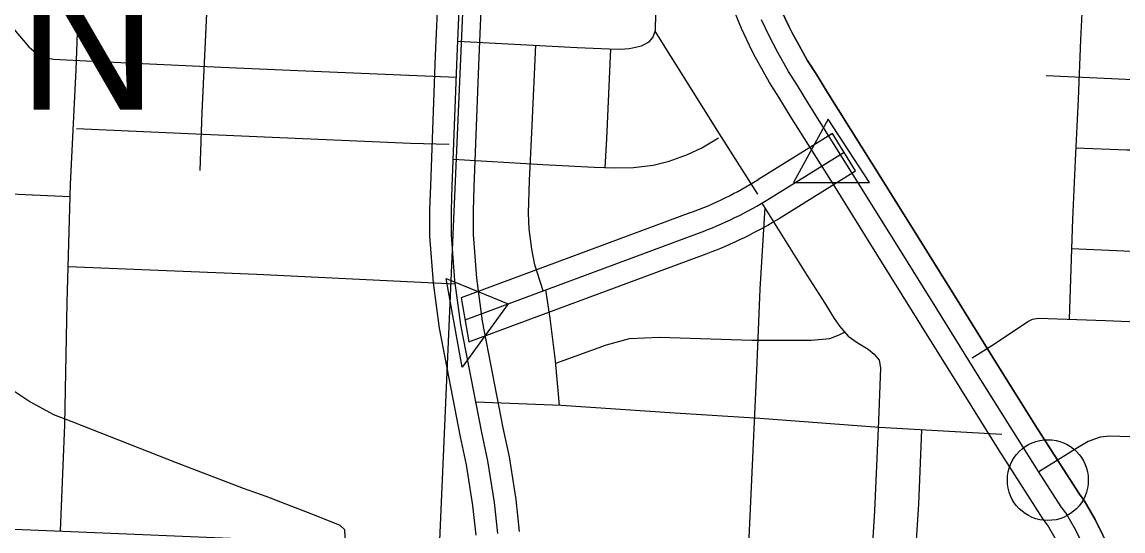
# Model space of a CAD drawing. Extents: x 1219626 to 1426462, y 456797 to 752399.
# Drawn here: x 1300305 to 1305314, y 519958 to 522275 of the extents above; entities that cross this region are included whole.
import ezdxf

# ---------------------------------------------------------------- set-up
doc = ezdxf.new("R2010")
doc.units = 0
for name, color, linetype in [('City Streets', 7, 'Continuous'), ('County Route Divided Highway Outline and Fill', 7, 'Continuous'), ('County Routes Highway Center Lines', 7, 'Continuous'), ('Masks', 7, 'Continuous'), ('Other Incorporated Names', 7, 'Continuous'), ('Section Lines', 7, 'Continuous'), ('State Route Divided Highway Outline and Fill', 7, 'Continuous'), ('State Routes Highway Center Lines', 7, 'Continuous'), ('Town Centers', 7, 'Continuous')]:
    doc.layers.add(name, color=color, linetype=linetype)

msp = doc.modelspace()

# ---------------------------------------------------------------- linework, layer by layer
at = {"layer": 'City Streets'}
for points in [[(1301114.9, 521599.2), (1301125.3, 521865.3), (1301148.7, 522379.4), (1301164.3, 522934.3), (1301181.7, 523391.1), (1301191.6, 523729.4)], [(1300480.4, 519958.2), (1300500.3, 520441.8), (1300510.7, 520997.5), (1300525.4, 521535.9), (1300551.4, 522059.5), (1300565.3, 522434.9), (1300554.9, 522637.8), (1300575.7, 523107.7), (1300565.3, 523135.4), (1300545.3, 523151.9), (1300515, 523159.7), (1300185.6, 523170.9)], [(1301777.3, 519901.7), (1301773.6, 519963.1), (1301751.9, 519983), (1301642.7, 520027.2), (1301416.4, 520114.8), (1301312.4, 520151.2), (1301008.1, 520269.1), (1300533, 520454.6), (1300449.8, 520486.7), (1300335.3, 520549.1), (1300038, 520745.9), (1299933.1, 520813.5), (1299707.7, 520960), (1299144.2, 521326.8), (1298852.9, 521514.9), (1298581.5, 521693.5), (1298262.5, 521900.7), (1298201.8, 521947.5), (1298115.1, 522022), (1297698.1, 522446), (1297438.9, 522692.2)], [(1302288.1, 522188.4), (1302830.4, 522159.4), (1302976.9, 522152.5), (1303027.2, 522150.8), (1303068.8, 522154.2), (1303123.4, 522167.3), (1303158.9, 522185.5), (1303175.4, 522204.5), (1303186.7, 522235.7), (1303191, 522391.8), (1303194.1, 522494.4)], [(1300145.7, 522384.6), (1300335.5, 522161.8), (1300367.6, 522135), (1300417, 522111.6), (1300448.2, 522105.5), (1300657.2, 522095.1), (1301211.2, 522069.1), (1301560.5, 522054.3), (1302281.6, 522024.5)], [(1305131.1, 522408.4), (1305121.3, 522193.3), (1305110, 521923.6), (1305097.4, 521644.9), (1305085.3, 521378.3), (1305074.9, 521105.7), (1305069, 520922.2)], [(1299051.5, 522351.1), (1299043.8, 522197.4), (1299049.9, 522158.4), (1299060.3, 522131.5), (1299084.6, 522103.7), (1299102.8, 522087.3), (1299424.4, 521877.5), (1299901.2, 521564.5), (1299955.8, 521533.3), (1299992.2, 521516.8), (1300015.6, 521509.9), (1300056.4, 521502.1), (1300352.9, 521488.2), (1300523.9, 521480.4)], [(1303653.1, 521491.9), (1303478, 521766.7), (1303185.9, 522233.5)], [(1302676.5, 521051.3), (1302637.9, 521169.4), (1302624, 521241.4), (1302611.9, 521334.1), (1302609.3, 521405.2), (1302614.5, 521554.3), (1302624.9, 521771.9), (1302642.5, 522169.5)], [(1302981.8, 522152.3), (1302964.7, 521742.5), (1302957.4, 521612.4)], [(1304964.8, 522031.6), (1305327.1, 522015.1), (1305591.6, 522003), (1306262.6, 521972.6), (1306503.6, 521961.4)], [(1300553.1, 521789.9), (1301129.7, 521763.9), (1302072.9, 521723.2), (1302248, 521718.8)], [(1302267.4, 521650.1), (1302674.3, 521626.3), (1302908.4, 521614.1), (1303002.9, 521610.7), (1303087, 521612.4), (1303176.3, 521623.7), (1303250, 521641.9), (1303333.2, 521672.2), (1303398.2, 521702.6), (1303473.6, 521747.7)], [(1305100, 521701.9), (1305332.3, 521692.6), (1305383.5, 521693.5), (1305550.7, 521733.3)], [(1305080.1, 521244), (1305660.1, 521218.4), (1306108.3, 521199.3), (1306147.3, 521207.1), (1306218.4, 521244.4), (1306546.9, 521411.7), (1306761.1, 521520.1), (1306950.9, 521615.4)], [(1303684.1, 521430.5), (1303662.2, 521058.4), (1303647.5, 520686.5), (1303621.5, 520125.6), (1303608, 519827.8)], [(1303671.4, 521450.9), (1303876.3, 521122.6), (1303957.8, 520995.2), (1304000.3, 520925.8), (1304026.3, 520888.5), (1304063.6, 520845.2), (1304104.3, 520815.7), (1304155.5, 520786.2), (1304181.5, 520763.7), (1304204.9, 520735.1), (1304211, 520700.4), (1304201.4, 520460.3), (1304183.2, 520049.3), (1304168.5, 519804), (1304152.9, 519473.7), (1304120.8, 518840.8), (1304102.6, 518364), (1304086.1, 517992.1), (1304073.1, 517784.9)], [(1300515.2, 521161.9), (1301374.1, 521127.6), (1302276.5, 521083.8)], [(1302750.7, 520529.9), (1302732.8, 520732.5), (1302707.7, 520927.5), (1302688.3, 521055.7)], [(1304628.8, 520746.3), (1304729, 520809.6), (1304880.7, 520911.1), (1304903.2, 520922.3), (1304929.7, 520927.5), (1305234, 520915.8), (1305665.7, 520897.6), (1306140.3, 520877.7), (1306370.1, 520866.4), (1306411.3, 520855.1), (1306452.4, 520834.3), (1306595.5, 520755.4), (1306749.4, 520671.4), (1306942.7, 520565.2), (1307037.8, 520511)], [(1302733.7, 520722.2), (1302964.3, 520806.2), (1303069.2, 520834.8), (1303205.3, 520840), (1303625.8, 520827), (1303895.4, 520826.1), (1303980.4, 520833.9), (1304023.7, 520850.4), (1304047.7, 520863.7)], [(1306466.7, 520826.4), (1306358.8, 520628.9), (1306293.8, 520509.2), (1306247.8, 520445.1), (1306213.2, 520414.7), (1306175.9, 520391.3), (1306124.7, 520371.4), (1306058, 520364.5), (1305989.5, 520363.6), (1305481.5, 520382.7), (1305255.2, 520389.6), (1305210.1, 520385.3), (1305156.4, 520366.2), (1305107.8, 520336.7), (1304931.7, 520227.7)], [(1304763.2, 520397.8), (1304204.9, 520429), (1303662.2, 520469.8), (1303274.7, 520494.1), (1302758.8, 520529.6), (1302370, 520544.6)], [(1304365.5, 519773.9), (1304386.1, 520079.7), (1304398.7, 520418.2)], [(1293729.1, 520243.5), (1294688.8, 520201), (1295587.8, 520163.8), (1296435.6, 520127.4), (1296771.1, 520116.1), (1297564.4, 520079.7), (1298581.3, 520037.2), (1299642.4, 519992.1), (1300563.1, 519954.8), (1301289.6, 519923.6), (1302196.4, 519882.9), (1303040, 519849.9), (1303618.2, 519827.4), (1303815.9, 519817.9), (1304134.9, 519792.7), (1304826.7, 519736.4), (1305210, 519703.7)]]:
    msp.add_lwpolyline(points, dxfattribs=at)
at = {"layer": 'County Route Divided Highway Outline and Fill'}
for p, q in [((1303992.5, 521767.5), (1303653.5, 521556.9)), ((1304098, 521597.6), (1303992.5, 521767.5)), ((1303759, 521387), (1304098, 521597.6)), ((1303348.1, 521407.3), (1302303.5, 521019.5)), ((1302338.2, 520819), (1303417.7, 521219.8)), ((1302303.5, 521019.5), (1302338.2, 520819))]:
    msp.add_line(p, q, dxfattribs=at)
for radius in [1700, 1900]:
    msp.add_arc((1302756.5, 523001), radius, 290.3671, 301.8456, dxfattribs=at)
at = {"layer": 'County Routes Highway Center Lines'}
for p, q in [((1303706.2, 521472), (1304045.3, 521682.5)), ((1302320.7, 520919.2), (1303382.9, 521313.5))]:
    msp.add_line(p, q, dxfattribs=at)
msp.add_arc((1302756.5, 523001), 1800, 290.3671, 301.8456, dxfattribs=at)
at = {"layer": 'Masks'}
for points in [[(1303972.6, 521832.9), (1303814.7, 521544.5), (1304160.3, 521544.5)], [(1302234.6, 521107.7), (1302516.2, 520991.7), (1302307.8, 520704.4)]]:
    msp.add_lwpolyline(points, close=True, dxfattribs=at)
at = {"layer": 'Section Lines'}
msp.add_line((1302091.2, 517251), (1302318.9, 522521), dxfattribs=at)
at = {"layer": 'State Route Divided Highway Outline and Fill'}
for points in [[(1302211.4, 522731.2), (1302185.2, 522122.7), (1302162.9, 521531.4), (1302158.9, 521419.9), (1302158.9, 521300.8), (1302175, 521088.5), (1302202.9, 520880.9), (1302298.7, 520387), (1302326.5, 520258.9), (1302354.8, 520074.8), (1302369.8, 519939.1)], [(1302569.2, 519955.3), (1302553.1, 520101), (1302523.2, 520295.3), (1302494.7, 520427.2), (1302400.3, 520913.3), (1302374, 521109.4), (1302358.9, 521308.4), (1302358.9, 521416.4), (1302362.8, 521524.1), (1302385.1, 522114.6), (1302411.2, 522722.8)], [(1305012.2, 519914.7), (1304970.3, 519985.6), (1304950.9, 520011.9), (1304846.2, 520175.8), (1304749.4, 520328), (1304568.2, 520617.1), (1304381.9, 520917), (1304309.1, 521033.4), (1304194.1, 521218.3), (1304002.6, 521526.2), (1303800.1, 521848.5), (1303748.4, 521932.6), (1303706, 521999), (1303656.2, 522088.6), (1303635.4, 522127.1), (1303614.3, 522168.8), (1303578.1, 522245.3), (1303543.6, 522330.2)], [(1305012.2, 519914.7), (1304970.3, 519985.6), (1304950.9, 520011.9), (1304846.2, 520175.8), (1304749.4, 520328), (1304568.2, 520617.1), (1304381.9, 520917), (1304309.1, 521033.4), (1304194.1, 521218.3), (1304002.6, 521526.2), (1303800.1, 521848.5), (1303748.4, 521932.6), (1303706, 521999), (1303656.2, 522088.6), (1303635.4, 522127.1), (1303614.3, 522168.8), (1303578.1, 522245.3), (1303543.6, 522330.2)], [(1305259.6, 519864.2), (1305188.4, 520009.8), (1305137.2, 520096.2), (1305115.8, 520125.2), (1305014.8, 520283.3), (1304918.5, 520434.8), (1304737.9, 520723), (1304551.6, 521022.8), (1304478.8, 521139.2), (1304363.9, 521324), (1304172.2, 521632.2), (1303970, 521954.1), (1303917.9, 522038.8), (1303877.8, 522101.5), (1303831.6, 522184.6), (1303812.6, 522219.8), (1303793.9, 522256.7), (1303761.3, 522325.8)], [(1303761.3, 522325.8), (1303793.9, 522256.7), (1303812.6, 522219.8), (1303831.6, 522184.6), (1303877.8, 522101.5), (1303917.9, 522038.8), (1303970, 521954.1), (1304172.2, 521632.2), (1304363.9, 521324), (1304478.8, 521139.2), (1304551.6, 521022.8), (1304737.9, 520723), (1304918.5, 520434.8), (1305014.8, 520283.3), (1305115.8, 520125.2), (1305137.2, 520096.2), (1305188.4, 520009.8), (1305259.6, 519864.2)]]:
    msp.add_lwpolyline(points, dxfattribs=at)
at = {"layer": 'State Routes Highway Center Lines'}
for points in [[(1302469.5, 519947.2), (1302454, 520087.9), (1302424.8, 520277.1), (1302396.7, 520407.1), (1302301.6, 520897.1), (1302274.5, 521098.9), (1302258.9, 521304.6), (1302258.9, 521418.1), (1302262.8, 521527.8), (1302285.1, 522118.7), (1302311.3, 522727)], [(1305167.2, 519825.5), (1305100.3, 519962.3), (1305053.7, 520040.9), (1305033.4, 520068.5), (1304930.5, 520229.6), (1304834, 520381.4), (1304653, 520670.1), (1304466.7, 520969.9), (1304394, 521086.3), (1304279, 521271.1), (1304087.4, 521579.2), (1303885.1, 521901.3), (1303833.2, 521985.7), (1303791.9, 522050.2), (1303743.9, 522136.6), (1303724, 522173.5), (1303704.1, 522212.8), (1303669.7, 522285.5)]]:
    msp.add_lwpolyline(points, dxfattribs=at)
at = {"layer": 'Town Centers'}
msp.add_circle((1304972.5, 520189.8), 184, dxfattribs=at)

# ---------------------------------------------------------------- texts
at = {"layer": 'Other Incorporated Names'}
msp.add_text('FORT WALTON', height=660, rotation=0.0003, dxfattribs=at).set_placement((1294500.2, 521875.8))

doc.saveas('drawing.dxf')
